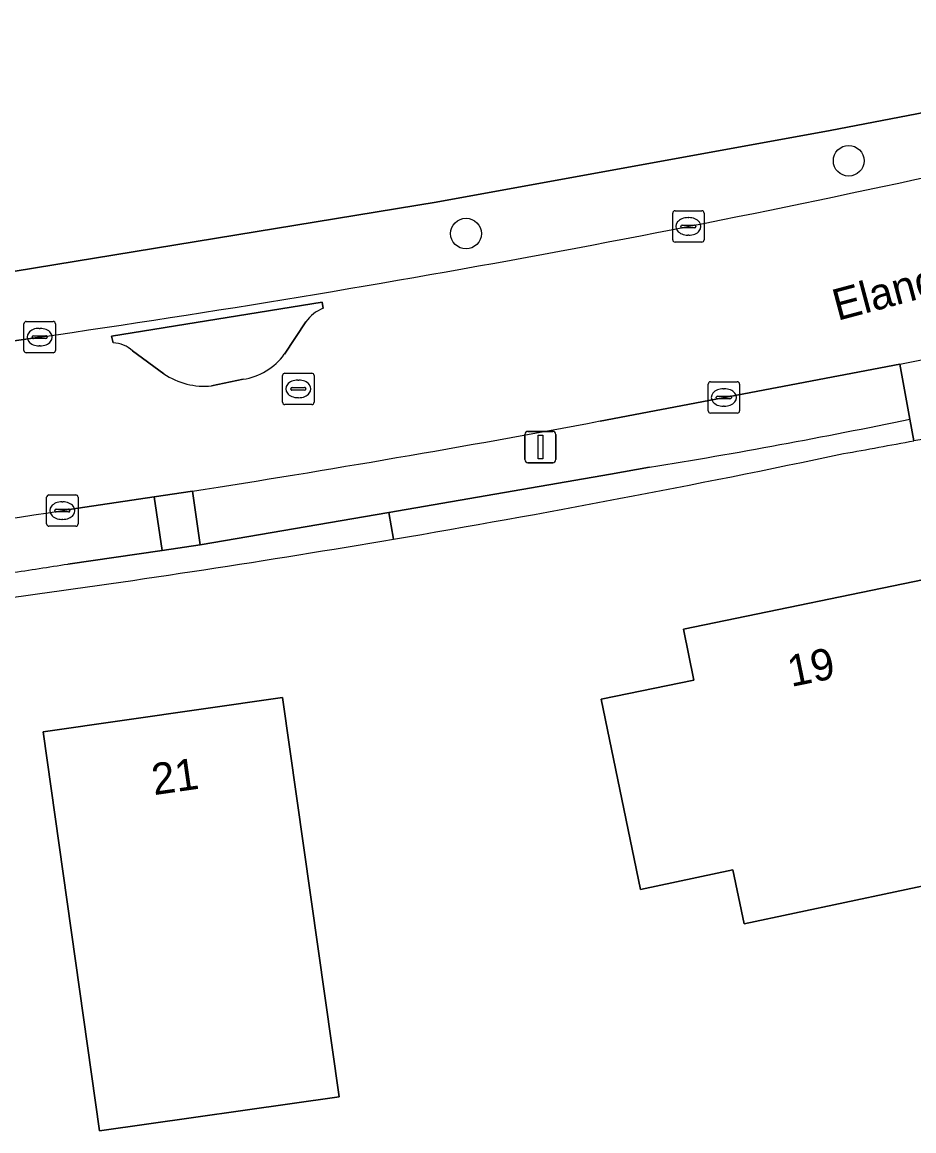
# Model space of a CAD drawing. Extents: x 162661 to 163484, y 380247 to 381230.
# Drawn here: x 163190.67 to 163219.09, y 380760.36 to 380795.68 of the extents above; entities that cross this region are included whole.
import ezdxf

# ---------------------------------------------------------------- set-up
doc = ezdxf.new("R2010")
doc.units = 0
for name, color, linetype in [('IMGEO_Berm_groen', 7, 'Continuous'), ('IMGEO_Boom', 7, 'Continuous'), ('IMGEO_Erf', 7, 'Continuous'), ('IMGEO_Groenvoorziening', 7, 'Continuous'), ('IMGEO_Haag', 7, 'Continuous'), ('IMGEO_Kolk', 7, 'Continuous'), ('IMGEO_Lichtmast', 7, 'Continuous'), ('IMGEO_Openbare_ruimte_label', 7, 'Continuous'), ('IMGEO_Pand', 7, 'Continuous'), ('IMGEO_Pand_nummerreeks', 7, 'Continuous'), ('IMGEO_Parkeervlak_halfverhard', 7, 'Continuous'), ('IMGEO_Rijbaan_lokaal_gesloten', 7, 'Continuous'), ('IMGEO_Rioolput', 7, 'Continuous'), ('IMGEO_Voetpad_halfverhard', 7, 'Continuous'), ('IMGEO_Voetpad_open', 7, 'Continuous')]:
    doc.layers.add(name, color=color, linetype=linetype)

msp = doc.modelspace()

# ---------------------------------------------------------------- linework, layer by layer
at = {"layer": 'IMGEO_Berm_groen'}
msp.add_lwpolyline([(163224.238, 380791.803), (163223.823, 380793.651), (163216.422, 380792.223), (163203.861, 380789.941), (163187.844, 380787.314), (163181.694, 380786.429), (163177.861, 380785.922), (163173.288, 380785.441), (163173.468, 380783.251), (163176.289, 380783.598), (163178.011, 380783.803), (163181.895, 380784.303), (163191.229, 380785.642)], dxfattribs=at)
msp.add_arc((163133.189, 381188.114), 406.635, 278.20603, 282.93874, dxfattribs=at)
at = {"layer": 'IMGEO_Boom'}
for centre in [(163217.009, 380791.259), (163204.814, 380788.94)]:
    msp.add_circle(centre, 0.489, dxfattribs=at)
at = {"layer": 'IMGEO_Erf'}
msp.add_lwpolyline([(163127.759, 380780.998), (163130.169, 380781.233), (163135.951, 380781.798), (163169.717, 380785.094), (163173.288, 380785.441), (163177.861, 380785.922), (163181.694, 380786.429), (163187.844, 380787.314), (163203.861, 380789.941), (163216.422, 380792.223), (163223.823, 380793.651), (163227.184, 380794.299), (163228.163, 380794.477), (163230.868, 380795.207), (163233.609, 380795.947), (163234.804, 380796.412), (163249.489, 380802.652), (163259.718, 380807.867), (163268.827, 380813.377), (163271.872, 380815.173), (163286.296, 380824.946), (163299.265, 380834.754)], dxfattribs=at)
for points in [[(163221.909, 380767.674), (163221.701, 380768.655), (163213.679, 380766.955), (163213.313, 380768.669), (163210.372, 380768.041), (163209.126, 380774.107), (163212.075, 380774.716), (163211.744, 380776.336), (163220.088, 380778.06), (163220.781, 380774.626), (163224.215, 380775.324), (163225.644, 380768.451)], [(163200.776, 380761.436), (163193.135, 380760.357), (163191.339, 380773.067), (163198.962, 380774.161)]]:
    msp.add_lwpolyline(points, close=True, dxfattribs=at)
for centre, radius, start, end in [((163190.549, 380930.797), 151.171, 280.88065, 282.9022), ((163191.939, 380923.234), 143.482, 279.99656, 280.90574), ((163140.316, 381145.611), 371.646, 279.63266, 281.88343), ((163140.365, 381145.877), 371.9, 277.73293, 279.61844)]:
    msp.add_arc(centre, radius, start, end, dxfattribs=at)
at = {"layer": 'IMGEO_Groenvoorziening'}
for points in [[(163200.258, 380786.559), (163200.227, 380786.76), (163193.517, 380785.675), (163193.575, 380785.459)], [(163199.025, 380785.097), (163199.715, 380786.124)], [(163194.188, 380785.208), (163195.186, 380784.471)], [(163196.708, 380784.088), (163197.708, 380784.298)], [(163219.085, 380782.343), (163218.959, 380783.03)], [(163210.662, 380781.496), (163209.424, 380781.271), (163202.358, 380780.058), (163202.504, 380779.205)]]:
    msp.add_lwpolyline(points, dxfattribs=at)
for centre, radius, start, end in [((163200.651, 380785.513), 1.118, 110.563, 146.8338), ((163193.52, 380784.45), 1.011, 48.604, 86.8616), ((163197.405, 380786.282), 2.007, 278.6787, 323.8101), ((163196.489, 380786.432), 2.355, 236.4082, 275.3422), ((163179.848, 380971.367), 192.355, 279.21818, 281.73164), ((163191.939, 380923.234), 143.482, 279.99656, 280.90574), ((163140.316, 381145.611), 371.646, 279.63266, 281.88343)]:
    msp.add_arc(centre, radius, start, end, dxfattribs=at)
at = {"layer": 'IMGEO_Haag'}
for points in [[(163219.085, 380782.343), (163218.959, 380783.03)], [(163210.662, 380781.496), (163209.424, 380781.271), (163202.358, 380780.058), (163202.504, 380779.205)]]:
    msp.add_lwpolyline(points, dxfattribs=at)
for centre, radius, start, end in [((163179.848, 380971.367), 192.355, 279.21818, 281.73164), ((163191.939, 380923.234), 143.482, 279.99656, 280.90574), ((163140.316, 381145.611), 371.646, 279.63266, 281.88343)]:
    msp.add_arc(centre, radius, start, end, dxfattribs=at)
at = {"layer": 'IMGEO_Kolk'}
for p, q in [((163211.4, 380788.743), (163211.4, 380789.595)), ((163211.475, 380789.669), (163212.327, 380789.669)), ((163212.401, 380789.595), (163212.401, 380788.743)), ((163211.888, 380789.449), (163211.913, 380789.449)), ((163211.659, 380789.163), (163211.659, 380789.175)), ((163212.097, 380789.126), (163211.699, 380789.126)), ((163211.702, 380789.212), (163212.1, 380789.212)), ((163211.911, 380788.889), (163211.886, 380788.889)), ((163212.143, 380789.175), (163212.143, 380789.163)), ((163212.327, 380788.669), (163211.475, 380788.669)), ((163190.728, 380785.216), (163190.728, 380786.068)), ((163190.803, 380786.142), (163191.655, 380786.142)), ((163191.729, 380786.068), (163191.729, 380785.216)), ((163191.216, 380785.922), (163191.241, 380785.922)), ((163190.987, 380785.636), (163190.987, 380785.648)), ((163191.425, 380785.599), (163191.027, 380785.599)), ((163191.03, 380785.685), (163191.428, 380785.685)), ((163191.239, 380785.362), (163191.214, 380785.362)), ((163191.471, 380785.648), (163191.471, 380785.636)), ((163191.655, 380785.142), (163190.803, 380785.142)), ((163212.53, 380783.293), (163212.53, 380784.145)), ((163212.605, 380784.219), (163213.457, 380784.219)), ((163213.018, 380783.999), (163213.043, 380783.999)), ((163213.531, 380784.145), (163213.531, 380783.293)), ((163212.789, 380783.713), (163212.789, 380783.725)), ((163213.227, 380783.676), (163212.829, 380783.676)), ((163212.832, 380783.762), (163213.23, 380783.762)), ((163213.273, 380783.725), (163213.273, 380783.713)), ((163213.041, 380783.439), (163213.016, 380783.439)), ((163213.457, 380783.219), (163212.605, 380783.219)), ((163191.45, 380779.689), (163191.45, 380780.541)), ((163191.525, 380780.615), (163192.377, 380780.615)), ((163192.451, 380780.541), (163192.451, 380779.689)), ((163191.709, 380780.109), (163191.709, 380780.121)), ((163192.147, 380780.072), (163191.749, 380780.072)), ((163191.752, 380780.158), (163192.15, 380780.158)), ((163191.938, 380780.395), (163191.963, 380780.395)), ((163192.193, 380780.121), (163192.193, 380780.109)), ((163191.961, 380779.835), (163191.936, 380779.835)), ((163192.377, 380779.615), (163191.525, 380779.615))]:
    msp.add_line(p, q, dxfattribs=at)
for points in [[(163211.4, 380788.743), (163211.4, 380789.595)], [(163211.475, 380789.669), (163212.327, 380789.669)], [(163212.401, 380789.595), (163212.401, 380788.743)], [(163212.327, 380788.669), (163211.475, 380788.669)], [(163190.728, 380785.216), (163190.728, 380786.068)], [(163190.803, 380786.142), (163191.655, 380786.142)], [(163191.729, 380786.068), (163191.729, 380785.216)], [(163191.655, 380785.142), (163190.803, 380785.142)], [(163212.53, 380783.293), (163212.53, 380784.145)], [(163212.605, 380784.219), (163213.457, 380784.219)], [(163213.531, 380784.145), (163213.531, 380783.293)], [(163213.457, 380783.219), (163212.605, 380783.219)], [(163191.45, 380779.689), (163191.45, 380780.541)], [(163191.525, 380780.615), (163192.377, 380780.615)], [(163192.451, 380780.541), (163192.451, 380779.689)], [(163192.377, 380779.615), (163191.525, 380779.615)]]:
    msp.add_lwpolyline(points, dxfattribs=at)
for centre, radius, start, end in [((163211.477, 380789.593), 0.0765, 91.552, 178.448), ((163211.477, 380789.593), 0.0765, 91.552, 178.448), ((163212.325, 380789.593), 0.0765, 1.552, 88.448), ((163212.325, 380789.593), 0.0765, 1.552, 88.448), ((163211.699, 380789.172), 0.0403, 85.8775, 175.7526), ((163211.696, 380789.162), 0.0366, 178.938, 274.7102), ((163212.1, 380789.169), 0.043, 264.8664, 352.4533), ((163212.104, 380789.174), 0.0386, 1.7309, 96.639), ((163211.477, 380788.745), 0.0765, 181.552, 268.448), ((163211.477, 380788.745), 0.0765, 181.552, 268.448), ((163212.325, 380788.745), 0.0765, 271.552, 358.448), ((163212.325, 380788.745), 0.0765, 271.552, 358.448), ((163190.805, 380786.066), 0.0765, 91.552, 178.448), ((163190.805, 380786.066), 0.0765, 91.552, 178.448), ((163191.653, 380786.066), 0.0765, 1.552, 88.448), ((163191.653, 380786.066), 0.0765, 1.552, 88.448), ((163191.027, 380785.645), 0.0403, 85.8775, 175.7526), ((163191.024, 380785.635), 0.0366, 178.938, 274.7102), ((163191.428, 380785.642), 0.043, 264.8664, 352.4533), ((163191.432, 380785.647), 0.0386, 1.7309, 96.639), ((163190.805, 380785.218), 0.0765, 181.552, 268.448), ((163190.805, 380785.218), 0.0765, 181.552, 268.448), ((163191.653, 380785.218), 0.0765, 271.552, 358.448), ((163191.653, 380785.218), 0.0765, 271.552, 358.448), ((163212.607, 380784.143), 0.0765, 91.552, 178.448), ((163212.607, 380784.143), 0.0765, 91.552, 178.448), ((163213.455, 380784.143), 0.0765, 1.552, 88.448), ((163213.455, 380784.143), 0.0765, 1.552, 88.448), ((163212.829, 380783.722), 0.0403, 85.8775, 175.7526), ((163212.826, 380783.712), 0.0366, 178.938, 274.7102), ((163213.23, 380783.719), 0.043, 264.8664, 352.4533), ((163213.234, 380783.724), 0.0386, 1.7309, 96.639), ((163212.607, 380783.295), 0.0765, 181.552, 268.448), ((163212.607, 380783.295), 0.0765, 181.552, 268.448), ((163213.455, 380783.295), 0.0765, 271.552, 358.448), ((163213.455, 380783.295), 0.0765, 271.552, 358.448), ((163191.527, 380780.539), 0.0765, 91.552, 178.448), ((163191.527, 380780.539), 0.0765, 91.552, 178.448), ((163192.375, 380780.539), 0.0765, 1.552, 88.448), ((163192.375, 380780.539), 0.0765, 1.552, 88.448), ((163191.749, 380780.118), 0.0403, 85.8775, 175.7526), ((163191.746, 380780.108), 0.0366, 178.938, 274.7102), ((163192.15, 380780.115), 0.043, 264.8664, 352.4533), ((163192.154, 380780.12), 0.0386, 1.7309, 96.639), ((163191.527, 380779.691), 0.0765, 181.552, 268.448), ((163191.527, 380779.691), 0.0765, 181.552, 268.448), ((163192.375, 380779.691), 0.0765, 271.552, 358.448), ((163192.375, 380779.691), 0.0765, 271.552, 358.448)]:
    msp.add_arc(centre, radius, start, end, dxfattribs=at)
for centre, major_axis, ratio, start_param, end_param in [((163211.887, 380789.169), (-0.387, 0.002), 0.722429, 4.712389, 7.853982), ((163211.912, 380789.169), (-0.39, 0.002), 0.717154, 1.570796, 4.712389), ((163191.215, 380785.642), (-0.387, 0.002), 0.722429, 4.712389, 7.853982), ((163191.24, 380785.642), (-0.39, 0.002), 0.717154, 1.570796, 4.712389), ((163213.017, 380783.719), (-0.387, 0.002), 0.722429, 4.712389, 7.853982), ((163213.042, 380783.719), (-0.39, 0.002), 0.717154, 1.570796, 4.712389), ((163191.937, 380780.115), (-0.387, 0.002), 0.722429, 4.712389, 7.853982), ((163191.962, 380780.115), (-0.39, 0.002), 0.717154, 1.570796, 4.712389)]:
    msp.add_ellipse(centre, major_axis=major_axis, ratio=ratio, start_param=start_param, end_param=end_param, dxfattribs=at)
at = {"layer": 'IMGEO_Lichtmast'}
for p, q in [((163206.689, 380781.739), (163206.689, 380782.539)), ((163206.689, 380782.539), (163206.689, 380781.739)), ((163206.789, 380782.639), (163207.579, 380782.639)), ((163207.579, 380782.639), (163206.789, 380782.639)), ((163207.679, 380782.539), (163207.679, 380781.739)), ((163207.679, 380781.739), (163207.679, 380782.539)), ((163207.579, 380781.639), (163206.789, 380781.639)), ((163206.789, 380781.639), (163207.579, 380781.639))]:
    msp.add_line(p, q, dxfattribs=at)
msp.add_lwpolyline([(163207.109, 380782.514), (163207.259, 380782.514), (163207.259, 380781.764), (163207.109, 380781.764), (163207.109, 380782.514)], dxfattribs=at)
for centre, start, end in [((163206.789, 380782.539), 90, 180), ((163206.789, 380782.539), 90, 180), ((163207.579, 380782.539), 0, 90), ((163207.579, 380782.539), 360, 90), ((163206.789, 380781.739), 180, 270), ((163206.789, 380781.739), 180, 270), ((163207.579, 380781.739), 270, 0), ((163207.579, 380781.739), 270, 0)]:
    msp.add_arc(centre, 0.1, start, end, dxfattribs=at)
at = {"layer": 'IMGEO_Pand'}
for points in [[(163224.215, 380775.324), (163220.781, 380774.626), (163220.088, 380778.06), (163211.744, 380776.336), (163212.075, 380774.716), (163209.126, 380774.107), (163210.372, 380768.041), (163213.313, 380768.669), (163213.679, 380766.955), (163221.701, 380768.655), (163221.909, 380767.674), (163225.644, 380768.451)], [(163198.962, 380774.161), (163191.339, 380773.067), (163193.135, 380760.357), (163200.776, 380761.436)]]:
    msp.add_lwpolyline(points, close=True, dxfattribs=at)
at = {"layer": 'IMGEO_Parkeervlak_halfverhard'}
for points in [[(163218.959, 380783.03), (163218.641, 380784.779), (163209.09, 380782.97)], [(163209.424, 380781.271), (163210.662, 380781.496)], [(163196.097, 380780.735), (163196.347, 380779.026), (163202.358, 380780.058), (163209.424, 380781.271)], [(163192.127, 380778.412), (163195.13, 380778.84), (163194.876, 380780.549), (163191.951, 380780.115)]]:
    msp.add_lwpolyline(points, dxfattribs=at)
for centre, radius, start, end in [((163130.674, 381199.952), 424.291, 278.87006, 280.65045), ((163179.848, 380971.367), 192.355, 279.21818, 281.73164), ((163106.831, 381347.28), 573.517, 275.593578, 278.535284), ((163149.804, 381049.726), 274.595, 278.48015, 278.8662)]:
    msp.add_arc(centre, radius, start, end, dxfattribs=at)
at = {"layer": 'IMGEO_Rijbaan_lokaal_gesloten'}
for points in [[(163193.575, 380785.459), (163193.517, 380785.675), (163200.227, 380786.76)], [(163200.227, 380786.76), (163200.258, 380786.559)], [(163199.715, 380786.124), (163199.025, 380785.097)], [(163191.229, 380785.642), (163181.895, 380784.303), (163178.011, 380783.803), (163176.289, 380783.598), (163173.468, 380783.251), (163169.963, 380782.843)], [(163195.186, 380784.471), (163194.188, 380785.208)], [(163209.09, 380782.97), (163218.641, 380784.779)], [(163197.708, 380784.298), (163196.708, 380784.088)], [(163191.951, 380780.115), (163194.876, 380780.549), (163196.097, 380780.735)]]:
    msp.add_lwpolyline(points, dxfattribs=at)
for centre, radius, start, end in [((163133.189, 381188.114), 406.635, 278.20603, 282.93874), ((163200.651, 380785.513), 1.118, 110.563, 146.8338), ((163178.537, 380981.082), 200.358, 281.54653, 283.03629), ((163193.52, 380784.45), 1.011, 48.604, 86.8616), ((163197.405, 380786.282), 2.007, 278.6787, 323.8101), ((163196.489, 380786.432), 2.355, 236.4082, 275.3422), ((163130.674, 381199.952), 424.291, 278.87006, 280.65045), ((163106.831, 381347.28), 573.517, 275.593578, 278.535284)]:
    msp.add_arc(centre, radius, start, end, dxfattribs=at)
at = {"layer": 'IMGEO_Rioolput'}
for p, q in [((163198.97, 380783.567), (163198.97, 380784.419)), ((163199.045, 380784.493), (163199.897, 380784.493)), ((163199.971, 380784.419), (163199.971, 380783.567)), ((163199.229, 380783.987), (163199.229, 380783.999)), ((163199.667, 380783.95), (163199.269, 380783.95)), ((163199.272, 380784.036), (163199.67, 380784.036)), ((163199.458, 380784.273), (163199.483, 380784.273)), ((163199.713, 380783.999), (163199.713, 380783.987)), ((163199.481, 380783.713), (163199.456, 380783.713)), ((163199.897, 380783.493), (163199.045, 380783.493))]:
    msp.add_line(p, q, dxfattribs=at)
for points in [[(163198.97, 380783.567), (163198.97, 380784.419)], [(163199.045, 380784.493), (163199.897, 380784.493)], [(163199.971, 380784.419), (163199.971, 380783.567)], [(163199.897, 380783.493), (163199.045, 380783.493)]]:
    msp.add_lwpolyline(points, dxfattribs=at)
for centre, radius, start, end in [((163199.047, 380784.417), 0.0765, 91.552, 178.448), ((163199.047, 380784.417), 0.0765, 91.552, 178.448), ((163199.895, 380784.417), 0.0765, 1.552, 88.448), ((163199.895, 380784.417), 0.0765, 1.552, 88.448), ((163199.269, 380783.996), 0.0403, 85.8775, 175.7526), ((163199.266, 380783.986), 0.0366, 178.938, 274.7102), ((163199.67, 380783.993), 0.043, 264.8664, 352.4533), ((163199.674, 380783.998), 0.0386, 1.7309, 96.639), ((163199.047, 380783.569), 0.0765, 181.552, 268.448), ((163199.047, 380783.569), 0.0765, 181.552, 268.448), ((163199.895, 380783.569), 0.0765, 271.552, 358.448), ((163199.895, 380783.569), 0.0765, 271.552, 358.448)]:
    msp.add_arc(centre, radius, start, end, dxfattribs=at)
for centre, major_axis, ratio, start_param, end_param in [((163199.457, 380783.993), (-0.387, 0.002), 0.722429, 4.712389, 7.853982), ((163199.482, 380783.993), (-0.39, 0.002), 0.717154, 1.570796, 4.712389)]:
    msp.add_ellipse(centre, major_axis=major_axis, ratio=ratio, start_param=start_param, end_param=end_param, dxfattribs=at)
at = {"layer": 'IMGEO_Voetpad_halfverhard'}
msp.add_lwpolyline([(163202.504, 380779.205), (163202.358, 380780.058), (163196.347, 380779.026), (163195.13, 380778.84), (163192.127, 380778.412)], dxfattribs=at)
for centre, radius, start, end in [((163140.365, 381145.877), 371.9, 277.73293, 279.61844), ((163149.804, 381049.726), 274.595, 278.48015, 278.8662)]:
    msp.add_arc(centre, radius, start, end, dxfattribs=at)
at = {"layer": 'IMGEO_Voetpad_open'}
msp.add_lwpolyline([(163218.641, 380784.779), (163218.959, 380783.03), (163219.085, 380782.343)], dxfattribs=at)
msp.add_lwpolyline([(163196.347, 380779.026), (163196.097, 380780.735), (163194.876, 380780.549), (163195.13, 380778.84)], close=True, dxfattribs=at)
for centre, radius, start, end in [((163178.537, 380981.082), 200.358, 281.54653, 283.03629), ((163190.549, 380930.797), 151.171, 280.88065, 282.9022)]:
    msp.add_arc(centre, radius, start, end, dxfattribs=at)

# ---------------------------------------------------------------- texts
at = {"layer": 'IMGEO_Openbare_ruimte_label'}
msp.add_text('Elandsgang', height=1, rotation=14.8982, dxfattribs=at).set_placement((163216.653, 380786.159))
at = {"layer": 'IMGEO_Pand_nummerreeks'}
for s, rotation, p in [('19', 11.4763, (163215.174, 380774.495)), ('21', 8.1646, (163194.871, 380771.049))]:
    msp.add_text(s, height=1, rotation=rotation, dxfattribs=at).set_placement(p)

doc.saveas('drawing.dxf')
